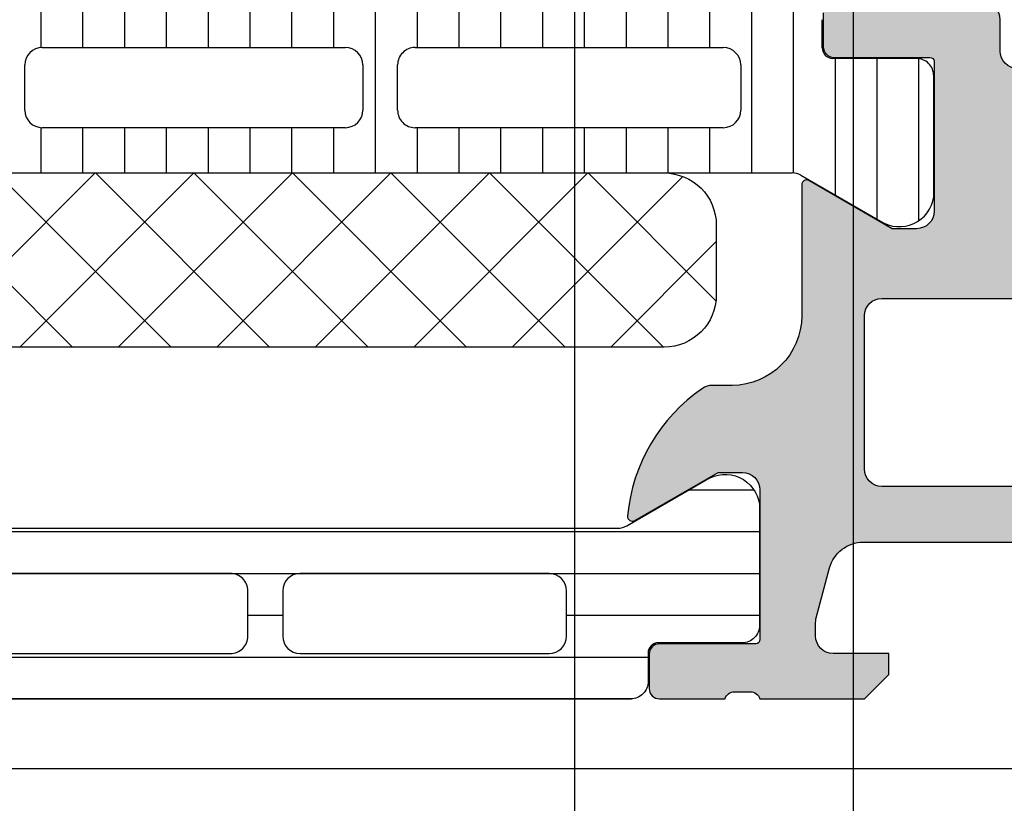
# Model space of a CAD drawing. Header units: millimetres. Extents: x 373037 to 682063, y 76092 to 274210.
# Tile 408 of 552: x 681566 to 681594, y 260245 to 260267. Entities that reach past the tile are written whole.
import ezdxf

# ---------------------------------------------------------------- set-up
doc = ezdxf.new("R2010")
doc.units = ezdxf.units.MM
doc.header["$LTSCALE"] = 100
doc.layers.add('PUDORYS', color=253, linetype='CONTINUOUS')

msp = doc.modelspace()

# ---------------------------------------------------------------- hatches: boundary and pattern name
at = {"layer": 'PUDORYS', "true_color": 0x939598}
h = msp.add_hatch(color=252, dxfattribs=at)
edge = h.paths.add_edge_path()
edge.add_arc((681603.9562517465, 260312.6542703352), 0.5000674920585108, 0.007732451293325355, 89.99226754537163)
edge.add_line((681603.9563192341, 260313.1543378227), (681599.9563192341, 260313.1543378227))
edge.add_arc((681599.9563867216, 260312.6542703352), 0.5000674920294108, 90.0077324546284, 179.9922675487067)
edge.add_line((681599.4563192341, 260312.6543378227), (681599.4563192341, 260311.3542889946))
edge.add_arc((681599.9563561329, 260311.3543258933), 0.500036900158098, 180.0042279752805, 269.9957720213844)
edge.add_line((681599.9563192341, 260310.8542889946), (681600.4563192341, 260310.8542889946))
edge.add_line((681600.4563192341, 260310.8542889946), (681600.4563192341, 260311.8542889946))
edge.add_line((681600.4563192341, 260311.8542889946), (681601.9563192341, 260311.8542889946))
edge.add_arc((681601.9563562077, 260310.8543259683), 0.9999630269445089, -0.0021185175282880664, 90.0021185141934, ccw=False)
edge.add_line((681602.9563192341, 260310.8542889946), (681602.9563192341, 260306.8542889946))
edge.add_arc((681601.9562423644, 260306.8543658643), 1.000076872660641, 270.0044039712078, 359.9955960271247, ccw=False)
edge.add_line((681601.9563192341, 260305.8542889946), (681600.4563192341, 260305.8542889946))
edge.add_line((681600.4563192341, 260305.8542889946), (681600.4563192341, 260306.8542889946))
edge.add_line((681600.4563192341, 260306.8542889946), (681599.9563192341, 260306.8542889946))
edge.add_arc((681599.9562617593, 260306.3543464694), 0.4999425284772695, 89.99341311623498, 180.0065868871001)
edge.add_line((681599.4563192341, 260306.3542889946), (681599.4563192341, 260303.5543012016))
edge.add_arc((681599.9563192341, 260303.5543012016), 0.5, 180, 270)
edge.add_line((681599.9563192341, 260303.0543012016), (681600.156319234, 260303.0543012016))
edge.add_arc((681600.156319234, 260303.5543012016), 0.5, 270, 360)
edge.add_line((681600.656319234, 260303.5543012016), (681600.656319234, 260304.0543012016))
edge.add_arc((681601.1563543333, 260304.0542661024), 0.5000351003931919, 90.00402178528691, 179.995978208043, ccw=False)
edge.add_line((681601.156319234, 260304.5543012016), (681601.9563222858, 260304.5543012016))
edge.add_arc((681601.9563057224, 260304.0542846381), 0.5000165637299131, 0.0018979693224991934, 89.99810203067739, ccw=False)
edge.add_line((681602.4563222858, 260304.0543012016), (681602.4563222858, 260272.7543073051))
edge.add_line((681602.4563222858, 260272.7543073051), (681602.0239256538, 260266.7158496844))
edge.add_arc((681601.0247059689, 260266.7543057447), 0.9999594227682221, 269.9999999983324, 357.79599713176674, ccw=False)
edge.add_line((681601.0247059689, 260265.7543463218), (681594.3562537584, 260265.7543463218))
edge.add_arc((681594.3562537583, 260266.2543463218), 0.5, 180, 270, ccw=False)
edge.add_line((681593.8562537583, 260266.2543463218), (681593.8562537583, 260267.1543463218))
edge.add_arc((681593.3562537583, 260267.1543463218), 0.5, 0, 90)
edge.add_line((681593.3562537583, 260267.6543463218), (681591.9562522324, 260267.6543463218))
edge.add_arc((681591.6887316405, 260267.7331827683), 0.2788950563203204, 268.8354106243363, 343.58012358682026, ccw=False)
edge.add_line((681591.6830632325, 260267.4543453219), (681591.2294692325, 260267.4543453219))
edge.add_arc((681591.223808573, 260267.7332134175), 0.2789255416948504, 196.4245945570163, 271.16287008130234, ccw=False)
edge.add_line((681590.9562652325, 260267.6543463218), (681589.0762542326, 260267.6543463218))
edge.add_arc((681589.0762542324, 260267.3543463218), 0.3000000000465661, 89.99999999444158, 179.9999999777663)
edge.add_line((681588.7762542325, 260267.3543463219), (681588.7762542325, 260266.3743720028))
edge.add_arc((681589.0762542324, 260266.3743720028), 0.2999999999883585, 180, 270.0000000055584)
edge.add_line((681589.0762542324, 260266.0743720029), (681591.8362522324, 260266.0743720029))
edge.add_arc((681591.8362522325, 260265.9543720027), 0.1200000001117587, 5.5584223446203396e-08, 90.00000001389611, ccw=False)
edge.add_line((681591.9562522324, 260265.9543720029), (681591.9562522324, 260261.6543463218))
edge.add_arc((681591.4562522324, 260261.6543463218), 0.5, 270.0000000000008, 360, ccw=False)
edge.add_line((681591.4562522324, 260261.1543463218), (681590.7562522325, 260261.1543463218))
edge.add_line((681590.7562522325, 260261.1543463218), (681588.3634319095, 260262.5358417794))
edge.add_arc((681588.2943720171, 260262.4162265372), 0.1381197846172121, 59.99999999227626, 180)
edge.add_line((681588.1562522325, 260262.4162265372), (681588.1562522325, 260258.6543463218))
edge.add_arc((681586.1562522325, 260258.6543463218), 2, 270.0000000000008, 360, ccw=False)
edge.add_line((681586.1562522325, 260256.6543463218), (681585.5882568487, 260256.6543463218))
edge.add_arc((681585.5882568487, 260256.1543463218), 0.5, 89.9999999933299, 124.4790717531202)
edge.add_arc((681588.1357301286, 260252.4448477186), 4.999999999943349, 124.4790717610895, 174.6507719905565)
edge.add_arc((681583.2943788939, 260252.8924661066), 0.1381197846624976, 172.2975625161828, 299.9999999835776)
edge.add_line((681583.3634387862, 260252.7728508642), (681585.7562591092, 260254.1543463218))
edge.add_line((681585.7562591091, 260254.1543463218), (681586.4562591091, 260254.1543463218))
edge.add_arc((681586.4562591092, 260253.6543463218), 0.5, 0, 90, ccw=False)
edge.add_line((681586.9562591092, 260253.6543463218), (681586.9562591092, 260249.3543206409))
edge.add_arc((681586.8362591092, 260249.3543206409), 0.1199999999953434, 270.0000000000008, 360, ccw=False)
edge.add_line((681586.8362591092, 260249.2343206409), (681584.0762611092, 260249.2343206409))
edge.add_arc((681584.0762611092, 260248.9343206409), 0.3000000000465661, 90.00000000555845, 180)
edge.add_line((681583.7762611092, 260248.9343206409), (681583.7762611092, 260247.9543463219))
edge.add_arc((681584.0762611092, 260247.9543463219), 0.3000000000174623, 180, 269.9999999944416)
edge.add_line((681584.0762611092, 260247.6543463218), (681585.9562721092, 260247.6543463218))
edge.add_arc((681586.2238154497, 260247.5754792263), 0.278925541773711, 88.83712994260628, 163.5754054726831, ccw=False)
edge.add_line((681586.2294761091, 260247.8543473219), (681586.6830701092, 260247.8543473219))
edge.add_arc((681586.6887385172, 260247.5755098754), 0.278895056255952, 16.4198763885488, 91.16458936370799, ccw=False)
edge.add_line((681586.9562591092, 260247.6543463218), (681589.9563175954, 260247.6543463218))
edge.add_line((681589.9563175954, 260247.6543463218), (681590.6564204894, 260248.3544186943))
edge.add_line((681590.6564204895, 260248.3544186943), (681590.6564204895, 260248.9544247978))
edge.add_line((681590.6564204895, 260248.9544247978), (681589.056414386, 260248.9544247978))
edge.add_arc((681589.0564238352, 260249.4544342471), 0.5000094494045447, 180.0010827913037, 269.9989172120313, ccw=False)
edge.add_line((681588.556414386, 260249.4544247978), (681588.556414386, 260249.8498528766))
edge.add_arc((681589.0564143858, 260249.8498528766), 0.4999999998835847, 165.0000000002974, 180, ccw=False)
edge.add_line((681588.5734514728, 260249.9792623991), (681588.9576602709, 260251.4131491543))
edge.add_arc((681589.9235860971, 260251.1543301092), 0.9999999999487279, 89.99999999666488, 165.0000000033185, ccw=False)
edge.add_line((681589.9235860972, 260252.1543301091), (681595.6564082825, 260252.1543301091))
edge.add_line((681595.6564082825, 260252.1543301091), (681595.6564082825, 260248.9544247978))
edge.add_line((681595.6564082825, 260248.9544247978), (681594.8564204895, 260248.9544247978))
edge.add_line((681594.8564204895, 260248.9544247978), (681594.8564204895, 260248.3544186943))
edge.add_line((681594.8564204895, 260248.3544186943), (681596.0688533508, 260247.6544370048))
edge.add_line((681596.0688533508, 260247.6544370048), (681597.1564082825, 260247.6544370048))
edge.add_line((681597.1564082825, 260247.6544370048), (681597.1564082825, 260262.6543463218))
edge.add_arc((681597.6564082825, 260262.6543463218), 0.5, 90, 180, ccw=False)
edge.add_line((681597.6564082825, 260263.1543463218), (681603.4563192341, 260263.1543463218))
edge.add_arc((681603.4563192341, 260264.1543463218), 1, 270, 360)
edge.add_line((681604.4563192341, 260264.1543463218), (681604.4563192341, 260312.6543378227))
edge = h.paths.add_edge_path(flags=16)
edge.add_line((681594.8564204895, 260253.7543301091), (681590.4564204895, 260253.7543301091))
edge.add_arc((681590.4564204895, 260254.2543301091), 0.5, 180, 270, ccw=False)
edge.add_line((681589.9564204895, 260254.2543301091), (681589.9564204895, 260258.6543301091))
edge.add_arc((681590.4564204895, 260258.6543301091), 0.5, 90, 180, ccw=False)
edge.add_line((681590.4564204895, 260259.1543301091), (681594.8564204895, 260259.1543301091))
edge.add_arc((681594.8564204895, 260258.6543301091), 0.5, 0, 90, ccw=False)
edge.add_line((681595.3564204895, 260258.6543301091), (681595.3564204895, 260254.2543301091))
edge.add_arc((681594.8564204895, 260254.2543301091), 0.5, 270.0000000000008, 360, ccw=False)
h = msp.add_hatch(dxfattribs=at)
h.set_pattern_fill('LINIE', color=252, scale=1.2, angle=90, style=0)
h.set_pattern_definition([(90, (679979.9212210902, 248347.5297934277), (-1.2, 7.347638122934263e-17), [])])
edge = h.paths.add_edge_path()
edge.add_arc((681589.0462359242, 260266.3451481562), 0.2999999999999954, 180.0020752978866, 270.002075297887, ccw=False)
edge.add_line((681588.7462359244, 260266.34513729), (681588.746207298, 260267.1554686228))
edge.add_arc((681588.2462099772, 260267.1554531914), 0.4999973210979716, 0.001768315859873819, 90.0023822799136)
edge.add_line((681588.246189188, 260267.655450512), (681587.4051169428, 260267.6567710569))
edge.add_arc((681587.4051169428, 260267.856771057), 0.1999999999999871, 180.0000000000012, 270.0000000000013, ccw=False)
edge.add_line((681587.2051169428, 260267.856771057), (681587.2051169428, 260271.956771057))
edge.add_arc((681586.7051169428, 260271.956771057), 0.5000000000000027, 0, 89.99999999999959)
edge.add_line((681586.7051169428, 260272.456771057), (681585.8743677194, 260272.456771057))
edge.add_arc((681585.8743677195, 260271.456771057), 0.9999999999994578, 90.00000000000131, 164.9999999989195)
edge.add_line((681584.9084418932, 260271.7155901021), (681584.7051169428, 260270.956771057))
edge.add_line((681584.7051169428, 260270.956771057), (681585.7051169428, 260270.956771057))
edge.add_line((681585.7051169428, 260270.956771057), (681585.7051169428, 260268.6567710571))
edge.add_arc((681584.7009904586, 260268.6584803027), 1.004127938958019, 270.23408772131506, 359.9024699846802, ccw=False)
edge.add_line((681584.7050929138, 260267.6543607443), (681581.7052145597, 260267.6543607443))
edge.add_arc((681581.7092429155, 260268.6584800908), 1.004127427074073, 180.0975179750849, 269.77014032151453, ccw=False)
edge.add_line((681580.7051169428, 260268.6567710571), (681580.7051169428, 260270.9567710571))
edge.add_line((681580.7051169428, 260270.956771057), (681581.7051169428, 260270.956771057))
edge.add_line((681581.7051169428, 260270.956771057), (681581.5017919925, 260271.7155901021))
edge.add_arc((681580.5358661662, 260271.456771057), 1.000000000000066, 15.00000000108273, 89.99999999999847)
edge.add_line((681580.5358661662, 260272.456771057), (681579.7051169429, 260272.456771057))
edge.add_arc((681579.7051169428, 260271.956771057), 0.4999999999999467, 89.99999999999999, 180)
edge.add_line((681579.2051169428, 260271.956771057), (681579.2051169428, 260267.856771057))
edge.add_arc((681579.000943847, 260267.8584996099), 0.2041804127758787, 271.15586894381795, 359.5149389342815, ccw=False)
edge.add_line((681579.0050626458, 260267.6543607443), (681553.1636958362, 260267.6543378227))
edge.add_arc((681553.1637112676, 260267.1543405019), 0.4999973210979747, 90.00176831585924, 180.002382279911)
edge.add_line((681552.6637139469, 260267.1543197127), (681552.6637425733, 260266.3439883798))
edge.add_arc((681552.3637425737, 260266.3439775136), 0.299999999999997, -89.9979247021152, 0.0020752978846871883, ccw=False)
edge.add_line((681552.3637534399, 260266.0439775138), (681549.9637550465, 260266.0442225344))
edge.add_arc((681549.963770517, 260265.5442265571), 0.499995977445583, 90.00177281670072, 180.0023777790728)
edge.add_line((681549.46377454, 260265.5442058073), (681549.4639011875, 260262.0676643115))
edge.add_arc((681550.4537141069, 260262.2100108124), 0.99999607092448, 188.1836833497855, 302.7290913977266)
edge.add_line((681550.9943795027, 260261.3687777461), (681553.2779885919, 260262.6873301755))
edge.add_arc((681553.5280042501, 260262.2543265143), 0.5000000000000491, 90.00213520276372, 120.00207189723, ccw=False)
edge.add_line((681553.527985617, 260262.754326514), (681587.8822543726, 260262.7554128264))
edge.add_arc((681587.8822719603, 260262.2554128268), 0.5000000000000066, 60.00207869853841, 90.00201539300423, ccw=False)
edge.add_line((681588.1322562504, 260262.6884345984), (681590.4159608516, 260261.3700476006))
edge.add_arc((681590.9565653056, 260262.2113198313), 0.9999960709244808, 237.2750591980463, 351.8204672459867)
edge.add_line((681591.9463885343, 260262.0690450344), (681591.9462618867, 260265.5455865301))
edge.add_arc((681591.4462659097, 260265.5455710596), 0.4999959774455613, 0.001772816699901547, 90.00237777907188)
edge.add_line((681591.4462451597, 260266.0455670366), (681589.0462467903, 260266.0451481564))
edge = h.paths.add_edge_path(flags=16)
edge.add_line((681564.8551231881, 260265.8548725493), (681564.8551231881, 260264.554878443))
edge.add_arc((681564.3551268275, 260264.5548748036), 0.4999963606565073, -90.00041704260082, 0.00041704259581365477, ccw=False)
edge.add_line((681564.3551231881, 260264.054878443), (681555.5051292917, 260264.054878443))
edge.add_arc((681555.5051256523, 260264.5548748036), 0.4999963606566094, 179.9995829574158, 270.00041704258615, ccw=False)
edge.add_line((681555.0051292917, 260264.554878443), (681555.0051292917, 260265.8548725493))
edge.add_arc((681555.5051292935, 260265.8548891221), 0.5000000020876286, 90.00000020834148, 180.0018991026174, ccw=False)
edge.add_line((681555.5051292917, 260266.3548891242), (681564.3551231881, 260266.3548891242))
edge.add_arc((681564.3551231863, 260265.854889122), 0.5000000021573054, -0.0018990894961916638, 89.99999978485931, ccw=False)
edge = h.paths.add_edge_path(flags=16)
edge.add_arc((681575.055129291, 260265.8548891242), 0.4999999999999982, -2.2737367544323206e-13, 90.000000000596, ccw=False)
edge.add_line((681575.555129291, 260265.8548891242), (681575.555129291, 260264.554878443))
edge.add_arc((681575.055129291, 260264.554878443), 0.4999999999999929, 269.9999999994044, 360, ccw=False)
edge.add_line((681575.055129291, 260264.054878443), (681566.3551231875, 260264.054878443))
edge.add_arc((681566.3551231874, 260264.554878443), 0.5000000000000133, 180.0000000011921, 269.99999999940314, ccw=False)
edge.add_line((681565.8551231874, 260264.554878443), (681565.8551231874, 260265.8548891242))
edge.add_arc((681566.3551231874, 260265.8548891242), 0.5000000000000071, 90.0000000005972, 180.0000000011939, ccw=False)
edge.add_line((681566.3551231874, 260266.3548891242), (681575.0551292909, 260266.3548891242))
edge = h.paths.add_edge_path(flags=16)
edge.add_arc((681577.0551256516, 260264.5548748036), 0.4999963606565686, 179.9995829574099, 270.0004170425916, ccw=False)
edge.add_line((681576.555129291, 260264.554878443), (681576.555129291, 260265.8548725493))
edge.add_arc((681577.0551292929, 260265.8548891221), 0.5000000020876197, 90.00000020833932, 180.0018991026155, ccw=False)
edge.add_line((681577.055129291, 260266.3548891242), (681585.9051384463, 260266.3548891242))
edge.add_arc((681585.9051384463, 260265.854904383), 0.4999847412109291, -6.252776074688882e-13, 90.00000000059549, ccw=False)
edge.add_line((681586.4051231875, 260265.854904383), (681586.4051231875, 260264.5548937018))
edge.add_arc((681585.9051079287, 260264.5548937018), 0.5000152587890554, 269.99999999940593, 360, ccw=False)
edge.add_line((681585.9051079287, 260264.054878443), (681577.055129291, 260264.054878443))
h = msp.add_hatch(dxfattribs=at)
h.set_pattern_fill('NETZ', color=252, scale=2, angle=45, style=0)
h.set_pattern_definition([(45, (681570.705242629, 260262.7536030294), (-1.414213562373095, 1.414213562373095), []), (135, (681570.705242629, 260262.7536030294), (-1.414213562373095, -1.414213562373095), [])])
h.paths.add_polyline_path([(681584.205242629, 260257.7536030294, 0.4142135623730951), (681585.705242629, 260259.2536030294), (681585.705242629, 260261.2536030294, 0.4142135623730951), (681584.205242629, 260262.7536030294), (681557.205242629, 260262.7536030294, 0.4142135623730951), (681555.705242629, 260261.2536030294), (681555.705242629, 260259.2536030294, 0.4142135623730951), (681557.205242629, 260257.7536030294)])
h = msp.add_hatch(dxfattribs=at)
h.set_pattern_fill('_USER', color=252, scale=1.2, angle=180, style=0, pattern_type=0)
h.set_pattern_definition([(180, (681586.9563192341, 260247.6543378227), (-1.469551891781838e-16, -1.2), [])])
edge = h.paths.add_edge_path()
edge.add_line((681583.1322093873, 260252.6213496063), (681585.415866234, 260253.9398193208))
edge.add_arc((681585.9565011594, 260253.0985666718), 0.9999960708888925, 8.181608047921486, 122.7270160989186, ccw=False)
edge.add_line((681586.9463192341, 260253.2408773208), (681586.9463192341, 260249.7643358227))
edge.add_arc((681586.4463232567, 260249.7643331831), 0.4999959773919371, -90.00030248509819, 0.00030247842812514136, ccw=False)
edge.add_line((681586.446320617, 260249.2643372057), (681584.046322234, 260249.2646691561))
edge.add_arc((681584.0463222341, 260248.964669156), 0.3000000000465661, 90.00000000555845, 180)
edge.add_line((681583.746322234, 260248.964669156), (681583.746322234, 260248.1543378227))
edge.add_arc((681583.246324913, 260248.1543351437), 0.4999973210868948, -90.00030698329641, 0.00030698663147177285, ccw=False)
edge.add_line((681583.246322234, 260247.6543378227), (681553.1638479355, 260247.6543378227))
edge.add_arc((681553.1638452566, 260248.1543351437), 0.4999973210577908, 179.9996930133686, 270.0003069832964, ccw=False)
edge.add_line((681552.6638479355, 260248.1543378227), (681552.6638479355, 260248.964669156))
edge.add_arc((681552.3638479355, 260248.964669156), 0.3000000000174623, 0, 89.99999999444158)
edge.add_line((681552.3638479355, 260249.2646691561), (681549.9638495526, 260249.2643372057))
edge.add_arc((681549.9638469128, 260249.7643331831), 0.4999959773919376, 179.9996975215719, 270.00030248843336, ccw=False)
edge.add_line((681549.4638509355, 260249.7643358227), (681549.4638509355, 260253.2408773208))
edge.add_arc((681550.4536690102, 260253.0985666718), 0.9999960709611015, 57.272983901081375, 171.8183919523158, ccw=False)
edge.add_line((681550.9943039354, 260253.9398193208), (681553.2779607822, 260252.6213496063))
edge.add_arc((681553.5279607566, 260253.054362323), 0.4999999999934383, 240.0000033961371, 269.9999400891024)
edge.add_line((681553.5279602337, 260252.554362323), (681582.8822099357, 260252.554362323))
edge.add_arc((681582.882209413, 260253.054362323), 0.5000000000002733, 270.0000599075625, 299.9999966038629)
edge = h.paths.add_edge_path(flags=16)
edge.add_line((681562.5554922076, 260251.2543515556), (681555.4054677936, 260251.2543362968))
edge.add_arc((681555.405511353, 260250.7542927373), 0.5000435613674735, 90.00499110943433, 179.9950088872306)
edge.add_line((681554.9054677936, 260250.7543362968), (681554.9054677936, 260249.454327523))
edge.add_arc((681555.4054801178, 260249.4543551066), 0.5000123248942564, 180.0031607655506, 269.998587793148)
edge.add_line((681555.4054677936, 260248.9543427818), (681562.5554922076, 260248.9543427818))
edge.add_arc((681562.5554486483, 260249.4543863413), 0.5000435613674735, 270.0049911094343, 359.9950088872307)
edge.add_line((681563.0554922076, 260249.4543427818), (681563.0554922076, 260250.7543515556))
edge.add_arc((681562.5554486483, 260250.7543079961), 0.5000435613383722, 0.004991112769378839, 89.99500889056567)
edge = h.paths.add_edge_path(flags=16)
edge.add_line((681580.9054917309, 260251.2543515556), (681573.7554658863, 260251.2543515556))
edge.add_arc((681573.7555094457, 260250.7543079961), 0.5000435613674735, 90.00499110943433, 179.9950088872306)
edge.add_line((681573.2554658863, 260250.7543515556), (681573.2554658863, 260249.4543427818))
edge.add_arc((681573.7555094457, 260249.4543863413), 0.5000435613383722, 180.0049911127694, 269.9950088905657)
edge.add_line((681573.7554658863, 260248.9543427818), (681580.9054917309, 260248.9543427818))
edge.add_arc((681580.9054481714, 260249.4543863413), 0.5000435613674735, 270.0049911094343, 359.9950088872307)
edge.add_line((681581.4054917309, 260249.4543427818), (681581.4054917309, 260250.7543515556))
edge.add_arc((681580.9054481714, 260250.7543079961), 0.5000435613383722, 0.004991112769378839, 89.99500889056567)
edge = h.paths.add_edge_path(flags=16)
edge.add_line((681571.7554658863, 260251.2543515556), (681564.5554922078, 260251.2543515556))
edge.add_arc((681564.5554414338, 260250.7544023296), 0.4999492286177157, 89.99418114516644, 180.0058188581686)
edge.add_line((681564.0554922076, 260250.7543515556), (681564.0554922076, 260249.4543427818))
edge.add_arc((681564.5554414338, 260249.4542920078), 0.4999492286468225, 179.9941811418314, 270.0058188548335)
edge.add_line((681564.5554922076, 260248.9543427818), (681571.7554658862, 260248.9543427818))
edge.add_arc((681571.7555166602, 260249.4542920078), 0.4999492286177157, 269.9941811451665, 360.0058188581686)
edge.add_line((681572.2554658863, 260249.4543427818), (681572.2554658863, 260250.7543515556))
edge.add_arc((681571.7555166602, 260250.7544023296), 0.4999492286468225, 359.9941811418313, 450.0058188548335)

# ---------------------------------------------------------------- linework, layer by layer
at = {"layer": 'PUDORYS', "color": 252, "true_color": 0x939598}
for p, q in [((681588.7462359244, 260266.34513729), (681588.746207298, 260267.1554686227)), ((681566.3551231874, 260266.3548891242), (681575.055129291, 260266.3548891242)), ((681577.055129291, 260266.3548891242), (681585.9051384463, 260266.3548891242)), ((681565.8551231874, 260264.554878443), (681565.8551231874, 260265.8548891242)), ((681575.555129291, 260265.8548891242), (681575.555129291, 260264.554878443)), ((681576.555129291, 260264.554878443), (681576.555129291, 260265.8548725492)), ((681586.4051231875, 260265.854904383), (681586.4051231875, 260264.5548937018)), ((681591.4462451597, 260266.0455670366), (681589.0462467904, 260266.0451481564)), ((681591.9463885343, 260262.0690450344), (681591.9462618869, 260265.5455865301)), ((681575.055129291, 260264.054878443), (681566.3551231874, 260264.054878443)), ((681585.9051079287, 260264.054878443), (681577.055129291, 260264.054878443)), ((681553.527985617, 260262.754326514), (681587.8822543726, 260262.7554128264)), ((681588.1322562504, 260262.6884345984), (681590.4159608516, 260261.3700476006))]:
    msp.add_line(p, q, dxfattribs=at)
at = {"layer": 'PUDORYS', "color": 252, "ltscale": 15, "true_color": 0x939598}
for points in [[(655063.636877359, 249619.1544343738), (681589.639597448, 249619.1544343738), (681589.639597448, 273245.1544306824), (655063.636877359, 273245.1544306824)], [(681581.6396141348, 273237.1544306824), (655071.6368773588, 273237.1544306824), (655071.6368773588, 249627.1544343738), (681581.6396141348, 249627.1544343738)], [(681519.4563608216, 260245.6543377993), (681604.4563328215, 260245.6543377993), (681604.4563328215, 260317.6543096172), (681519.4563608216, 260317.6543096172)]]:
    msp.add_lwpolyline(points, close=True, dxfattribs=at)
at = {"layer": 'PUDORYS', "color": 252, "true_color": 0x939598}
for points in [[(681594.3562537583, 260265.7543463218, -0.4142135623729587), (681593.8562537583, 260266.2543463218), (681593.8562537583, 260267.1543463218, 0.4142135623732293), (681593.3562537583, 260267.6543463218)], [(681588.7762542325, 260267.3543463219), (681588.7762542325, 260266.3743720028, 0.414213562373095), (681589.0762542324, 260266.0743720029), (681591.8362522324, 260266.0743720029, -0.414213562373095), (681591.9562522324, 260265.9543720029), (681591.9562522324, 260261.6543463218, -0.414213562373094), (681591.4562522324, 260261.1543463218), (681590.7562522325, 260261.1543463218), (681588.3634319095, 260262.5358417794, 0.5773502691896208), (681588.1562522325, 260262.4162265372), (681588.1562522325, 260258.6543463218, -0.4142135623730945), (681586.1562522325, 260256.6543463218), (681585.5882568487, 260256.6543463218, 0.1515887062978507), (681585.305204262, 260256.5665128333, 0.2224807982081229), (681583.1575052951, 260252.9109780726, 0.6230654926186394), (681583.3634387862, 260252.7728508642), (681585.7562591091, 260254.1543463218), (681586.4562591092, 260254.1543463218, -0.414213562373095), (681586.9562591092, 260253.6543463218), (681586.9562591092, 260249.3543206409, -0.414213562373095), (681586.8362591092, 260249.2343206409), (681584.0762611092, 260249.2343206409, 0.414213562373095), (681583.7762611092, 260248.9343206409), (681583.7762611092, 260247.9543463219, 0.414213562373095), (681584.0762611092, 260247.6543463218), (681585.9562721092, 260247.6543463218, -0.3381811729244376), (681586.2294761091, 260247.8543473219), (681586.6830701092, 260247.8543473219, -0.338212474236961), (681586.9562591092, 260247.6543463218), (681589.9563175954, 260247.6543463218), (681590.6564204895, 260248.3544186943), (681590.6564204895, 260248.9544247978), (681589.056414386, 260248.9544247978, -0.4142024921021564), (681588.556414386, 260249.4544247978), (681588.556414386, 260249.8498528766, -0.06554346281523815), (681588.5734514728, 260249.9792623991), (681588.9576602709, 260251.4131491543, -0.339454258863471), (681589.9235860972, 260252.1543301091), (681595.6564082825, 260252.1543301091)]]:
    msp.add_lwpolyline(points, format="xyb", dxfattribs=at)
for points in [[(681557.205242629, 260262.7536030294), (681584.205242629, 260262.7536030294, -0.414213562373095), (681585.705242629, 260261.2536030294), (681585.705242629, 260259.2536030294, -0.414213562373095), (681584.205242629, 260257.7536030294), (681557.205242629, 260257.7536030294, -0.414213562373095), (681555.705242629, 260259.2536030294), (681555.705242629, 260261.2536030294, -0.414213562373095)], [(681594.8564204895, 260253.7543301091), (681590.4564204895, 260253.7543301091, -0.4142135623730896), (681589.9564204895, 260254.2543301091), (681589.9564204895, 260258.6543301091, -0.4142135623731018), (681590.4564204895, 260259.1543301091), (681594.8564204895, 260259.1543301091, -0.4142135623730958), (681595.3564204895, 260258.6543301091), (681595.3564204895, 260254.2543301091, -0.4142135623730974)], [(681583.1322093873, 260252.6213496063), (681585.4158662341, 260253.9398193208, -0.5460410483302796), (681586.9463192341, 260253.2408773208), (681586.9463192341, 260249.7643358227, -0.414216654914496), (681586.446320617, 260249.2643372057), (681584.046322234, 260249.2646691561, 0.414213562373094), (681583.746322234, 260248.964669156), (681583.746322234, 260248.1543378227, -0.414216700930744), (681583.246322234, 260247.6543378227), (681553.1638479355, 260247.6543378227, -0.414216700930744), (681552.6638479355, 260248.1543378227), (681552.6638479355, 260248.964669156, 0.414213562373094), (681552.3638479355, 260249.2646691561), (681549.9638495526, 260249.2643372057, -0.4142166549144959), (681549.4638509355, 260249.7643358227), (681549.4638509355, 260253.2408773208, -0.5460410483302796), (681550.9943039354, 260253.9398193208), (681553.2779607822, 260252.6213496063, 0.1316522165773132), (681553.5279602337, 260252.554362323), (681582.8822099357, 260252.554362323, 0.1316522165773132)], [(681571.7554658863, 260251.2543515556), (681564.5554922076, 260251.2543515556, 0.4142730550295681), (681564.0554922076, 260250.7543515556), (681564.0554922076, 260249.4543427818, 0.4142730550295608), (681564.5554922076, 260248.9543427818), (681571.7554658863, 260248.9543427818, 0.4142730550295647), (681572.2554658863, 260249.4543427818), (681572.2554658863, 260250.7543515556, 0.414273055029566)], [(681580.9054917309, 260251.2543515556), (681573.7554658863, 260251.2543515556, 0.414162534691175), (681573.2554658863, 260250.7543515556), (681573.2554658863, 260249.4543427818, 0.4141625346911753), (681573.7554658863, 260248.9543427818), (681580.9054917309, 260248.9543427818, 0.4141625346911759), (681581.4054917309, 260249.4543427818), (681581.4054917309, 260250.7543515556, 0.4141625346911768)]]:
    msp.add_lwpolyline(points, format="xyb", close=True, dxfattribs=at)
for centre, radius, start, end in [((681566.3551231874, 260265.8548891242), 0.5000000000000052, 90, 180), ((681575.055129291, 260265.8548891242), 0.4999999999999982, 0, 90), ((681577.0551292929, 260265.8548891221), 0.5000000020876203, 90.0000002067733, 180.0018990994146), ((681585.9051384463, 260265.854904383), 0.4999847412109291, 0, 90), ((681589.0462359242, 260266.3451481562), 0.2999999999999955, 180.0020752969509, 270.0020752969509), ((681591.4462659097, 260265.5455710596), 0.4999959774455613, 0.001772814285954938, 90.00237777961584), ((681566.3551231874, 260264.554878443), 0.5000000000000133, 180, 270), ((681575.055129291, 260264.554878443), 0.4999999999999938, 270, 0), ((681577.0551256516, 260264.5548748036), 0.4999963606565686, 179.9995829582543, 270.0004170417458), ((681585.9051079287, 260264.5548937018), 0.500015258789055, 270, 0), ((681587.8822719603, 260262.2554128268), 0.5000000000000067, 60.00207870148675, 90.0020153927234), ((681590.9565653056, 260262.2113198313), 0.999996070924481, 237.2750592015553, 351.8204672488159)]:
    msp.add_arc(centre, radius, start, end, dxfattribs=at)

doc.saveas('drawing.dxf')
